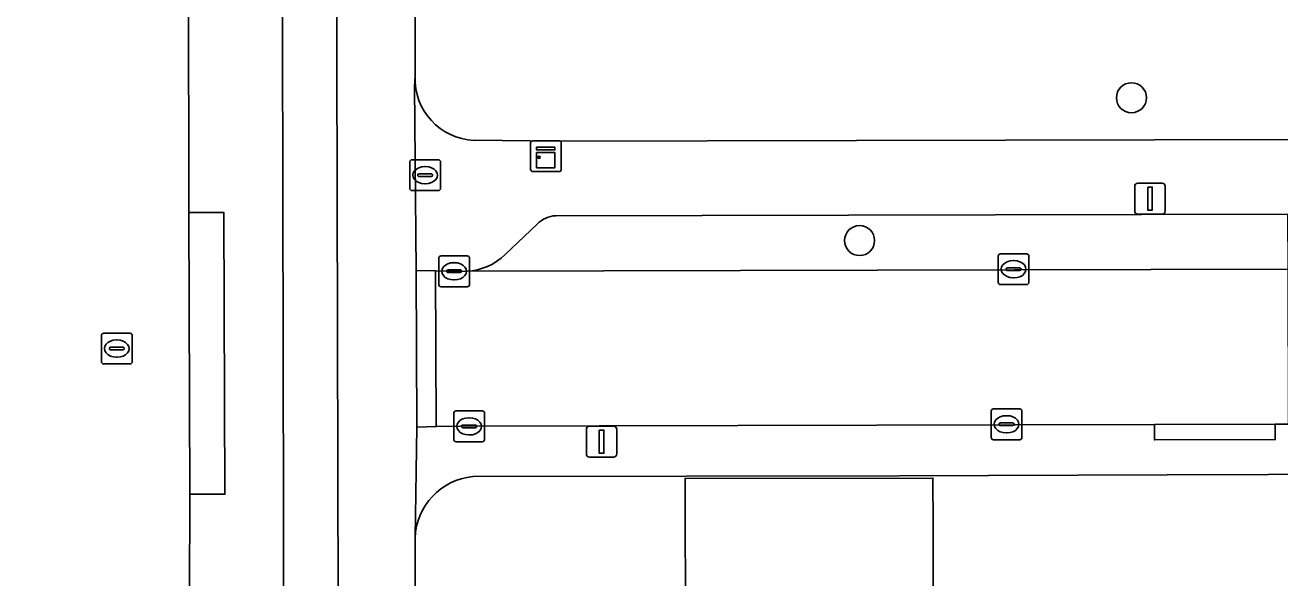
# Model space of a CAD drawing. Extents: x 160455 to 162082, y 388339 to 389736.
# Drawn here: x 161032.93 to 161073.69, y 388686.58 to 388704.53 of the extents above; entities that cross this region are included whole.
import ezdxf

# ---------------------------------------------------------------- set-up
doc = ezdxf.new("R2010")
doc.units = 0
for name, color, linetype in [('IMGEO_Boom', 7, 'Continuous'), ('IMGEO_Brandkraan', 7, 'Continuous'), ('IMGEO_Erf', 7, 'Continuous'), ('IMGEO_Fietspad_gesloten', 7, 'Continuous'), ('IMGEO_Kast', 7, 'Continuous'), ('IMGEO_Kolk', 7, 'Continuous'), ('IMGEO_Lichtmast', 7, 'Continuous'), ('IMGEO_Muur', 7, 'Continuous'), ('IMGEO_Pand', 7, 'Continuous'), ('IMGEO_Parkeervlak_open', 7, 'Continuous'), ('IMGEO_Rijbaan_lokaal_gesloten', 7, 'Continuous'), ('IMGEO_Rijbaan_lokaal_open', 7, 'Continuous'), ('IMGEO_Rioolput', 7, 'Continuous'), ('IMGEO_Verkeerseiland_open', 7, 'Continuous'), ('IMGEO_Voetpad_open', 7, 'Continuous')]:
    doc.layers.add(name, color=color, linetype=linetype)

msp = doc.modelspace()

# ---------------------------------------------------------------- linework, layer by layer
at = {"layer": 'IMGEO_Boom'}
for centre in [(161068.868, 388702.174), (161060.037, 388697.538)]:
    msp.add_circle(centre, 0.489, dxfattribs=at)
at = {"layer": 'IMGEO_Brandkraan'}
for p, q in [((161045.426, 388699.235), (161045.426, 388700.087)), ((161045.501, 388700.161), (161046.353, 388700.161)), ((161046.427, 388700.087), (161046.427, 388699.235)), ((161045.685, 388699.655), (161045.685, 388699.667)), ((161046.123, 388699.618), (161045.725, 388699.618)), ((161045.728, 388699.704), (161046.126, 388699.704)), ((161045.914, 388699.941), (161045.939, 388699.941)), ((161046.169, 388699.667), (161046.169, 388699.655)), ((161046.353, 388699.161), (161045.501, 388699.161)), ((161045.937, 388699.381), (161045.912, 388699.381))]:
    msp.add_line(p, q, dxfattribs=at)
for points in [[(161045.426, 388699.235), (161045.426, 388700.087)], [(161045.501, 388700.161), (161046.353, 388700.161)], [(161046.427, 388700.087), (161046.427, 388699.235)], [(161046.353, 388699.161), (161045.501, 388699.161)]]:
    msp.add_lwpolyline(points, dxfattribs=at)
for centre, radius, start, end in [((161045.503, 388700.085), 0.0765, 91.552, 178.448), ((161045.503, 388700.085), 0.0765, 91.552, 178.448), ((161046.351, 388700.085), 0.0765, 1.552, 88.448), ((161046.351, 388700.085), 0.0765, 1.552, 88.448), ((161045.725, 388699.664), 0.0403, 85.8775, 175.7526), ((161045.722, 388699.654), 0.0366, 178.938, 274.7102), ((161046.126, 388699.661), 0.043, 264.8664, 352.4533), ((161046.13, 388699.666), 0.0386, 1.7309, 96.639), ((161045.503, 388699.237), 0.0765, 181.552, 268.448), ((161045.503, 388699.237), 0.0765, 181.552, 268.448), ((161046.351, 388699.237), 0.0765, 271.552, 358.448), ((161046.351, 388699.237), 0.0765, 271.552, 358.448)]:
    msp.add_arc(centre, radius, start, end, dxfattribs=at)
for centre, major_axis, ratio, start_param, end_param in [((161045.913, 388699.661), (-0.387, 0.002), 0.722429, 4.712389, 7.853982), ((161045.938, 388699.661), (-0.39, 0.002), 0.717154, 1.570796, 4.712389)]:
    msp.add_ellipse(centre, major_axis=major_axis, ratio=ratio, start_param=start_param, end_param=end_param, dxfattribs=at)
at = {"layer": 'IMGEO_Erf'}
for points in [[(161045.548, 388730.809), (161045.599, 388702.874)], [(161047.519, 388700.792), (161050.251, 388700.763), (161103.524, 388700.885)], [(161106.212, 388690.048), (161070.025, 388689.929), (161061.323, 388689.898), (161047.474, 388689.872)], [(161054.384, 388686.166), (161054.375, 388688.284), (161054.369, 388689.813), (161062.42, 388689.824), (161062.422, 388688.295), (161062.425, 388685.616)], [(161045.601, 388687.881), (161045.797, 388619.053), (161045.804, 388616.329), (161046.011, 388540.621), (161045.988, 388533.608), (161045.99, 388533.147)]]:
    msp.add_lwpolyline(points, dxfattribs=at)
for centre, radius, start, end in [((161047.601, 388702.794), 2.004, 177.7221, 267.6418), ((161047.663, 388687.818), 2.063, 95.2466, 178.2518)]:
    msp.add_arc(centre, radius, start, end, dxfattribs=at)
at = {"layer": 'IMGEO_Fietspad_gesloten'}
for points in [[(161041.238, 388730.458), (161041.362, 388673.002), (161041.386, 388665.229), (161041.404, 388652.876), (161041.436, 388645.1), (161041.44, 388633.315), (161041.465, 388625.207), (161041.48, 388616.349), (161041.484, 388613.747), (161041.523, 388605.615), (161041.52, 388593.986), (161041.553, 388585.927), (161041.593, 388574.448), (161041.606, 388566.307), (161041.654, 388546.567), (161041.694, 388533.451), (161041.746, 388517.469), (161041.77, 388504.777), (161041.788, 388500), (161041.797, 388497.709), (161041.822, 388485.051), (161041.86, 388477.969), (161041.884, 388465.6)], [(161043.268, 388616.342), (161043.262, 388618.895), (161042.992, 388730.248)]]:
    msp.add_lwpolyline(points, dxfattribs=at)
at = {"layer": 'IMGEO_Kast'}
for p, q in [((161049.424, 388700.777), (161050.265, 388700.777)), ((161050.265, 388700.777), (161049.424, 388700.777)), ((161049.349, 388699.852), (161049.349, 388700.693)), ((161049.349, 388700.693), (161049.349, 388699.852)), ((161050.349, 388700.702), (161050.349, 388699.861)), ((161050.349, 388699.861), (161050.349, 388700.702)), ((161050.274, 388699.777), (161049.433, 388699.777)), ((161049.433, 388699.777), (161050.274, 388699.777))]:
    msp.add_line(p, q, dxfattribs=at)
for points in [[(161049.544, 388700.567), (161050.144, 388700.567), (161050.144, 388700.482), (161049.544, 388700.482), (161049.544, 388700.567)], [(161049.544, 388700.392), (161050.144, 388700.392), (161050.144, 388699.903), (161049.544, 388699.903), (161049.544, 388700.392)]]:
    msp.add_lwpolyline(points, dxfattribs=at)
msp.add_circle((161049.628, 388700.241), 0.0377, dxfattribs=at)
for centre, start, end in [((161049.427, 388700.699), 92.4484, 184.2845), ((161049.427, 388700.699), 92.4484, 184.2845), ((161050.271, 388700.699), 2.4484, 94.2845), ((161050.271, 388700.699), 2.4484, 94.2845), ((161049.427, 388699.855), 182.4484, 274.2845), ((161049.427, 388699.855), 182.4484, 274.2845), ((161050.271, 388699.855), 272.4484, 4.2845), ((161050.271, 388699.855), 272.4484, 4.2845)]:
    msp.add_arc(centre, 0.0779, start, end, dxfattribs=at)
at = {"layer": 'IMGEO_Kolk'}
for p, q in [((161064.613, 388697.107), (161065.465, 388697.107)), ((161046.367, 388696.114), (161046.367, 388696.966)), ((161046.442, 388697.04), (161047.294, 388697.04)), ((161046.855, 388696.82), (161046.88, 388696.82)), ((161047.368, 388696.966), (161047.368, 388696.114)), ((161064.538, 388696.181), (161064.538, 388697.033)), ((161065.026, 388696.887), (161065.051, 388696.887)), ((161065.539, 388697.033), (161065.539, 388696.181)), ((161046.626, 388696.534), (161046.626, 388696.546)), ((161047.064, 388696.497), (161046.666, 388696.497)), ((161046.669, 388696.583), (161047.067, 388696.583)), ((161047.11, 388696.546), (161047.11, 388696.534)), ((161064.797, 388696.601), (161064.797, 388696.613)), ((161065.235, 388696.564), (161064.837, 388696.564)), ((161064.84, 388696.65), (161065.238, 388696.65)), ((161065.049, 388696.327), (161065.024, 388696.327)), ((161065.281, 388696.613), (161065.281, 388696.601)), ((161047.294, 388696.04), (161046.442, 388696.04)), ((161046.878, 388696.26), (161046.853, 388696.26)), ((161065.465, 388696.107), (161064.613, 388696.107)), ((161046.854, 388691.079), (161046.854, 388691.931)), ((161046.929, 388692.005), (161047.781, 388692.005)), ((161047.855, 388691.931), (161047.855, 388691.079)), ((161064.311, 388691.146), (161064.311, 388691.998)), ((161064.386, 388692.072), (161065.238, 388692.072)), ((161064.799, 388691.852), (161064.824, 388691.852)), ((161065.312, 388691.998), (161065.312, 388691.146)), ((161047.113, 388691.499), (161047.113, 388691.511)), ((161047.551, 388691.462), (161047.153, 388691.462)), ((161047.156, 388691.548), (161047.554, 388691.548)), ((161047.342, 388691.785), (161047.367, 388691.785)), ((161047.597, 388691.511), (161047.597, 388691.499)), ((161064.57, 388691.566), (161064.57, 388691.578)), ((161065.008, 388691.529), (161064.61, 388691.529)), ((161064.613, 388691.615), (161065.011, 388691.615)), ((161065.054, 388691.578), (161065.054, 388691.566)), ((161047.781, 388691.005), (161046.929, 388691.005)), ((161047.365, 388691.225), (161047.34, 388691.225)), ((161065.238, 388691.072), (161064.386, 388691.072)), ((161064.822, 388691.292), (161064.797, 388691.292))]:
    msp.add_line(p, q, dxfattribs=at)
for points in [[(161064.613, 388697.107), (161065.465, 388697.107)], [(161046.367, 388696.114), (161046.367, 388696.966)], [(161046.442, 388697.04), (161047.294, 388697.04)], [(161047.368, 388696.966), (161047.368, 388696.114)], [(161064.538, 388696.181), (161064.538, 388697.033)], [(161065.539, 388697.033), (161065.539, 388696.181)], [(161047.294, 388696.04), (161046.442, 388696.04)], [(161065.465, 388696.107), (161064.613, 388696.107)], [(161046.854, 388691.079), (161046.854, 388691.931)], [(161046.929, 388692.005), (161047.781, 388692.005)], [(161047.855, 388691.931), (161047.855, 388691.079)], [(161064.311, 388691.146), (161064.311, 388691.998)], [(161064.386, 388692.072), (161065.238, 388692.072)], [(161065.312, 388691.998), (161065.312, 388691.146)], [(161047.781, 388691.005), (161046.929, 388691.005)], [(161065.238, 388691.072), (161064.386, 388691.072)]]:
    msp.add_lwpolyline(points, dxfattribs=at)
for centre, radius, start, end in [((161064.615, 388697.031), 0.0765, 91.552, 178.448), ((161064.615, 388697.031), 0.0765, 91.552, 178.448), ((161065.463, 388697.031), 0.0765, 1.552, 88.448), ((161065.463, 388697.031), 0.0765, 1.552, 88.448), ((161046.444, 388696.964), 0.0765, 91.552, 178.448), ((161046.444, 388696.964), 0.0765, 91.552, 178.448), ((161047.292, 388696.964), 0.0765, 1.552, 88.448), ((161047.292, 388696.964), 0.0765, 1.552, 88.448), ((161046.666, 388696.543), 0.0403, 85.8775, 175.7526), ((161046.663, 388696.533), 0.0366, 178.938, 274.7102), ((161047.067, 388696.54), 0.043, 264.8664, 352.4533), ((161047.071, 388696.545), 0.0386, 1.7309, 96.639), ((161064.837, 388696.61), 0.0403, 85.8775, 175.7526), ((161064.834, 388696.6), 0.0366, 178.938, 274.7102), ((161065.238, 388696.607), 0.043, 264.8664, 352.4533), ((161065.242, 388696.612), 0.0386, 1.7309, 96.639), ((161046.444, 388696.116), 0.0765, 181.552, 268.448), ((161046.444, 388696.116), 0.0765, 181.552, 268.448), ((161047.292, 388696.116), 0.0765, 271.552, 358.448), ((161047.292, 388696.116), 0.0765, 271.552, 358.448), ((161064.615, 388696.183), 0.0765, 181.552, 268.448), ((161064.615, 388696.183), 0.0765, 181.552, 268.448), ((161065.463, 388696.183), 0.0765, 271.552, 358.448), ((161065.463, 388696.183), 0.0765, 271.552, 358.448), ((161046.931, 388691.929), 0.0765, 91.552, 178.448), ((161046.931, 388691.929), 0.0765, 91.552, 178.448), ((161047.779, 388691.929), 0.0765, 1.552, 88.448), ((161047.779, 388691.929), 0.0765, 1.552, 88.448), ((161064.388, 388691.996), 0.0765, 91.552, 178.448), ((161064.388, 388691.996), 0.0765, 91.552, 178.448), ((161065.236, 388691.996), 0.0765, 1.552, 88.448), ((161065.236, 388691.996), 0.0765, 1.552, 88.448), ((161047.153, 388691.508), 0.0403, 85.8775, 175.7526), ((161047.15, 388691.498), 0.0366, 178.938, 274.7102), ((161047.554, 388691.505), 0.043, 264.8664, 352.4533), ((161047.558, 388691.51), 0.0386, 1.7309, 96.639), ((161064.61, 388691.575), 0.0403, 85.8775, 175.7526), ((161064.607, 388691.565), 0.0366, 178.938, 274.7102), ((161065.011, 388691.572), 0.043, 264.8664, 352.4533), ((161065.015, 388691.577), 0.0386, 1.7309, 96.639), ((161046.931, 388691.081), 0.0765, 181.552, 268.448), ((161046.931, 388691.081), 0.0765, 181.552, 268.448), ((161047.779, 388691.081), 0.0765, 271.552, 358.448), ((161047.779, 388691.081), 0.0765, 271.552, 358.448), ((161064.388, 388691.148), 0.0765, 181.552, 268.448), ((161064.388, 388691.148), 0.0765, 181.552, 268.448), ((161065.236, 388691.148), 0.0765, 271.552, 358.448), ((161065.236, 388691.148), 0.0765, 271.552, 358.448)]:
    msp.add_arc(centre, radius, start, end, dxfattribs=at)
for centre, major_axis, ratio, start_param, end_param in [((161046.854, 388696.54), (-0.387, 0.002), 0.722429, 4.712389, 7.853982), ((161046.879, 388696.54), (-0.39, 0.002), 0.717154, 1.570796, 4.712389), ((161065.025, 388696.607), (-0.387, 0.002), 0.722429, 4.712389, 7.853982), ((161065.05, 388696.607), (-0.39, 0.002), 0.717154, 1.570796, 4.712389), ((161064.798, 388691.572), (-0.387, 0.002), 0.722429, 4.712389, 7.853982), ((161064.823, 388691.572), (-0.39, 0.002), 0.717154, 1.570796, 4.712389), ((161047.341, 388691.505), (-0.387, 0.002), 0.722429, 4.712389, 7.853982), ((161047.366, 388691.505), (-0.39, 0.002), 0.717154, 1.570796, 4.712389)]:
    msp.add_ellipse(centre, major_axis=major_axis, ratio=ratio, start_param=start_param, end_param=end_param, dxfattribs=at)
at = {"layer": 'IMGEO_Lichtmast'}
for p, q in [((161068.975, 388698.5), (161068.975, 388699.3)), ((161068.975, 388699.3), (161068.975, 388698.5)), ((161069.075, 388699.4), (161069.865, 388699.4)), ((161069.865, 388699.4), (161069.075, 388699.4)), ((161069.965, 388699.3), (161069.965, 388698.5)), ((161069.965, 388698.5), (161069.965, 388699.3)), ((161069.865, 388698.4), (161069.075, 388698.4)), ((161069.075, 388698.4), (161069.865, 388698.4)), ((161051.163, 388690.609), (161051.163, 388691.409)), ((161051.163, 388691.409), (161051.163, 388690.609)), ((161051.263, 388691.509), (161052.053, 388691.509)), ((161052.053, 388691.509), (161051.263, 388691.509)), ((161052.153, 388691.409), (161052.153, 388690.609)), ((161052.153, 388690.609), (161052.153, 388691.409)), ((161052.053, 388690.509), (161051.263, 388690.509)), ((161051.263, 388690.509), (161052.053, 388690.509))]:
    msp.add_line(p, q, dxfattribs=at)
for points in [[(161069.395, 388699.275), (161069.545, 388699.275), (161069.545, 388698.525), (161069.395, 388698.525), (161069.395, 388699.275)], [(161051.583, 388691.384), (161051.733, 388691.384), (161051.733, 388690.634), (161051.583, 388690.634), (161051.583, 388691.384)]]:
    msp.add_lwpolyline(points, dxfattribs=at)
for centre, start, end in [((161069.075, 388699.3), 90, 180), ((161069.075, 388699.3), 90, 180), ((161069.865, 388699.3), 0, 90), ((161069.865, 388699.3), 360, 90), ((161069.075, 388698.5), 180, 270), ((161069.075, 388698.5), 180, 270), ((161069.865, 388698.5), 270, 0), ((161069.865, 388698.5), 270, 0), ((161051.263, 388691.409), 90, 180), ((161051.263, 388691.409), 90, 180), ((161052.053, 388691.409), 0, 90), ((161052.053, 388691.409), 360, 90), ((161051.263, 388690.609), 180, 270), ((161051.263, 388690.609), 180, 270), ((161052.053, 388690.609), 270, 0), ((161052.053, 388690.609), 270, 0)]:
    msp.add_arc(centre, 0.1, start, end, dxfattribs=at)
at = {"layer": 'IMGEO_Muur'}
msp.add_lwpolyline([(161061.323, 388689.898), (161070.025, 388689.929)], dxfattribs=at)
at = {"layer": 'IMGEO_Pand'}
msp.add_lwpolyline([(161060.988, 388685.614), (161062.425, 388685.616), (161062.422, 388688.295), (161062.42, 388689.824), (161054.369, 388689.813), (161054.375, 388688.284), (161054.384, 388686.166), (161051.391, 388686.154), (161051.397, 388683.637), (161050.649, 388683.185), (161050.66, 388679.195), (161057.91, 388679.229), (161060.513, 388679.242), (161060.505, 388685.613)], close=True, dxfattribs=at)
at = {"layer": 'IMGEO_Parkeervlak_open'}
for points in [[(161047.282, 388696.539), (161073.953, 388696.607), (161073.947, 388698.395), (161050.176, 388698.345)], [(161049.562, 388698.071), (161048.526, 388697.086)]]:
    msp.add_lwpolyline(points, dxfattribs=at)
for centre, radius, start, end in [((161050.218, 388697.425), 0.921, 92.6363, 135.4618), ((161047.18, 388698.46), 1.923, 273.0469, 314.4243)]:
    msp.add_arc(centre, radius, start, end, dxfattribs=at)
at = {"layer": 'IMGEO_Rijbaan_lokaal_gesloten'}
msp.add_lwpolyline([(161031.679, 388728.876), (161031.695, 388722.904), (161031.721, 388720.282), (161031.726, 388711.578), (161031.728, 388710.717), (161031.746, 388704.687), (161031.749, 388703.547), (161031.76, 388702.863), (161031.783, 388700.623), (161031.768, 388697.985), (161031.786, 388696.384), (161031.796, 388692.775), (161031.762, 388691.227), (161031.774, 388688.847), (161031.791, 388681.902), (161038.287, 388681.966), (161038.277, 388686.053), (161038.286, 388689.301), (161038.255, 388698.446), (161038.204, 388728.949)], close=True, dxfattribs=at)
at = {"layer": 'IMGEO_Rijbaan_lokaal_open'}
msp.add_lwpolyline([(161069.612, 388691.563), (161073.537, 388691.572), (161073.971, 388691.573), (161073.953, 388696.607), (161047.282, 388696.539), (161047.085, 388696.538), (161046.265, 388696.552), (161046.286, 388691.496), (161047.068, 388691.512)], close=True, dxfattribs=at)
at = {"layer": 'IMGEO_Rioolput'}
for p, q in [((161035.41, 388693.604), (161035.41, 388694.456)), ((161035.485, 388694.53), (161036.337, 388694.53)), ((161035.898, 388694.31), (161035.923, 388694.31)), ((161036.411, 388694.456), (161036.411, 388693.604)), ((161035.669, 388694.024), (161035.669, 388694.036)), ((161036.107, 388693.987), (161035.709, 388693.987)), ((161035.712, 388694.073), (161036.11, 388694.073)), ((161036.153, 388694.036), (161036.153, 388694.024)), ((161036.337, 388693.53), (161035.485, 388693.53)), ((161035.921, 388693.75), (161035.896, 388693.75))]:
    msp.add_line(p, q, dxfattribs=at)
for points in [[(161035.41, 388693.604), (161035.41, 388694.456)], [(161035.485, 388694.53), (161036.337, 388694.53)], [(161036.411, 388694.456), (161036.411, 388693.604)], [(161036.337, 388693.53), (161035.485, 388693.53)]]:
    msp.add_lwpolyline(points, dxfattribs=at)
for centre, radius, start, end in [((161035.487, 388694.454), 0.0765, 91.552, 178.448), ((161035.487, 388694.454), 0.0765, 91.552, 178.448), ((161036.335, 388694.454), 0.0765, 1.552, 88.448), ((161036.335, 388694.454), 0.0765, 1.552, 88.448), ((161035.709, 388694.033), 0.0403, 85.8775, 175.7526), ((161035.706, 388694.023), 0.0366, 178.938, 274.7102), ((161036.11, 388694.03), 0.043, 264.8664, 352.4533), ((161036.114, 388694.035), 0.0386, 1.7309, 96.639), ((161035.487, 388693.606), 0.0765, 181.552, 268.448), ((161035.487, 388693.606), 0.0765, 181.552, 268.448), ((161036.335, 388693.606), 0.0765, 271.552, 358.448), ((161036.335, 388693.606), 0.0765, 271.552, 358.448)]:
    msp.add_arc(centre, radius, start, end, dxfattribs=at)
for centre, major_axis, ratio, start_param, end_param in [((161035.897, 388694.03), (-0.387, 0.002), 0.722429, 4.712389, 7.853982), ((161035.922, 388694.03), (-0.39, 0.002), 0.717154, 1.570796, 4.712389)]:
    msp.add_ellipse(centre, major_axis=major_axis, ratio=ratio, start_param=start_param, end_param=end_param, dxfattribs=at)
at = {"layer": 'IMGEO_Verkeerseiland_open'}
for points in [[(161038.202, 388730.248), (161038.204, 388728.949), (161038.255, 388698.446), (161039.391, 388698.448), (161039.422, 388689.303), (161038.286, 388689.301), (161038.277, 388686.053), (161040.184, 388686.082), (161040.223, 388680.492), (161040.213, 388677.44), (161040.213, 388673.018), (161040.712, 388673.02), (161040.751, 388665.204), (161040.252, 388665.202), (161040.255, 388660.812), (161040.272, 388657.78), (161040.263, 388652.872)], [(161041.86, 388477.969), (161041.822, 388485.051), (161041.797, 388497.709), (161041.788, 388500), (161041.77, 388504.777), (161041.746, 388517.469), (161041.694, 388533.451), (161041.654, 388546.567), (161041.606, 388566.307), (161041.593, 388574.448), (161041.553, 388585.927), (161041.52, 388593.986), (161041.523, 388605.615), (161041.484, 388613.747), (161041.48, 388616.349), (161041.465, 388625.207), (161041.44, 388633.315), (161041.436, 388645.1), (161041.404, 388652.876), (161041.386, 388665.229), (161041.362, 388673.002), (161041.238, 388730.458)]]:
    msp.add_lwpolyline(points, dxfattribs=at)
at = {"layer": 'IMGEO_Voetpad_open'}
for points in [[(161045.804, 388616.329), (161045.797, 388619.053), (161045.601, 388687.881), (161045.656, 388691.484), (161045.635, 388696.563), (161045.582, 388702.542), (161045.599, 388702.874), (161045.548, 388730.809)], [(161042.992, 388730.248), (161043.262, 388618.895), (161043.268, 388616.342), (161043.456, 388533.613), (161045.988, 388533.608), (161046.011, 388540.621), (161045.804, 388616.329)], [(161045.599, 388702.874), (161045.582, 388702.542), (161045.635, 388696.563), (161046.265, 388696.552), (161047.085, 388696.538), (161047.282, 388696.539)], [(161103.524, 388700.885), (161050.251, 388700.763), (161047.519, 388700.792)], [(161050.176, 388698.345), (161073.947, 388698.395), (161076.697, 388698.4), (161098.543, 388698.446), (161099.26, 388698.44)], [(161048.526, 388697.086), (161049.562, 388698.071)], [(161108.215, 388691.719), (161104.688, 388691.724), (161084.32, 388691.597), (161076.721, 388691.58), (161073.971, 388691.573), (161073.537, 388691.572), (161073.538, 388691.074), (161069.613, 388691.065), (161069.612, 388691.563), (161047.068, 388691.512), (161046.286, 388691.496), (161045.656, 388691.484), (161045.601, 388687.881)], [(161047.474, 388689.872), (161061.323, 388689.898), (161070.025, 388689.929), (161106.212, 388690.048), (161110.87, 388690.542)]]:
    msp.add_lwpolyline(points, dxfattribs=at)
for points in [[(161038.255, 388698.446), (161038.286, 388689.301), (161039.422, 388689.303), (161039.391, 388698.448)], [(161046.265, 388696.552), (161045.635, 388696.563), (161045.656, 388691.484), (161046.286, 388691.496)], [(161069.612, 388691.563), (161069.613, 388691.065), (161073.538, 388691.074), (161073.537, 388691.572)]]:
    msp.add_lwpolyline(points, close=True, dxfattribs=at)
for centre, radius, start, end in [((161047.601, 388702.794), 2.004, 177.7221, 267.6418), ((161050.218, 388697.425), 0.921, 92.6363, 135.4618), ((161047.18, 388698.46), 1.923, 273.0469, 314.4243), ((161047.663, 388687.818), 2.063, 95.2466, 178.2518)]:
    msp.add_arc(centre, radius, start, end, dxfattribs=at)

doc.saveas('drawing.dxf')
